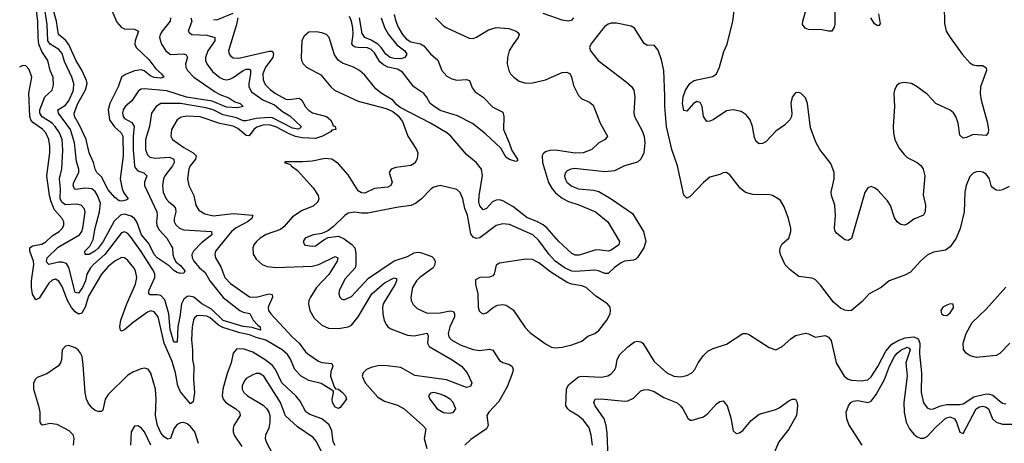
# Model space of a CAD drawing. Header units: inches. Extents: x 1843162 to 1959474, y 907081 to 1016326.
# Tile 498 of 656: x 1891112 to 1897100, y 1005341 to 1007919. Entities that reach past the tile are written whole.
import ezdxf

# ---------------------------------------------------------------- set-up
doc = ezdxf.new("R2010")
doc.units = ezdxf.units.IN
doc.header["$MEASUREMENT"] = 0
doc.layers.add('B8090', color=7, linetype='Continuous')

msp = doc.modelspace()

# ---------------------------------------------------------------- linework, layer by layer
at = {"layer": 'B8090', "color": 5}
for points, elevation in [([(1896734.4, 1008005.6), (1896735.6, 1007895.6), (1896747.1, 1007850), (1896770.2, 1007810), (1896843.5, 1007710), (1896890, 1007656.5), (1896910, 1007645.2), (1896930, 1007640.7), (1896970, 1007640.2), (1896990, 1007626), (1896992.7, 1007610), (1896955.8, 1007510), (1896952.7, 1007470), (1896959.1, 1007430), (1896996.7, 1007296.7), (1897004.1, 1007250), (1897002, 1007230), (1896990, 1007215.4), (1896910, 1007219.8), (1896870, 1007201.7), (1896850, 1007198.9), (1896830, 1007216), (1896818.4, 1007290), (1896804.9, 1007330), (1896790, 1007352.2), (1896770, 1007369.1), (1896683.9, 1007410), (1896630, 1007465.8), (1896570, 1007510.7), (1896534.7, 1007530), (1896490, 1007537.7), (1896460.4, 1007530), (1896444, 1007516), (1896431.3, 1007490), (1896428.7, 1007470), (1896432.9, 1007390), (1896424.8, 1007270), (1896426.6, 1007230), (1896435.2, 1007190), (1896458.6, 1007138.6), (1896490, 1007098), (1896510, 1007081), (1896570.4, 1007050), (1896594, 1007030), (1896607, 1007010), (1896617, 1006970), (1896606.9, 1006853.1), (1896620.3, 1006790), (1896619.5, 1006750), (1896608, 1006730), (1896550, 1006704.7), (1896510, 1006675.1), (1896490, 1006668), (1896470, 1006673.3), (1896450, 1006687.8), (1896432.6, 1006712.6), (1896408, 1006788), (1896390, 1006816.8), (1896330, 1006880.8), (1896310, 1006896.1), (1896290, 1006903.5), (1896270, 1006896.9), (1896252.3, 1006867.7), (1896170, 1006587.3), (1896150, 1006574.7), (1896130, 1006579.7), (1896080, 1006620), (1896071.8, 1006631.8), (1896067.8, 1006650), (1896073, 1006727), (1896069.3, 1006790), (1896049.1, 1006850), (1896046.9, 1006870), (1896065.2, 1006950), (1896065.8, 1006990), (1896044, 1007044), (1895978, 1007130), (1895953.2, 1007173.2), (1895922, 1007262), (1895903, 1007410), (1895890, 1007443.7), (1895864, 1007470), (1895850, 1007475.6), (1895830, 1007474.5), (1895810, 1007448.7), (1895802.4, 1007410), (1895808.2, 1007350), (1895805.5, 1007330), (1895796.3, 1007310), (1895763.4, 1007276.6), (1895710, 1007241.6), (1895650, 1007176.2), (1895630, 1007166), (1895610, 1007164.7), (1895590, 1007178), (1895581.4, 1007201.4), (1895568.9, 1007270), (1895554, 1007310), (1895530, 1007341.1), (1895499.9, 1007359.9), (1895450, 1007371.6), (1895410, 1007365.3), (1895330, 1007310.7), (1895310, 1007300.8), (1895290, 1007299.1), (1895270.5, 1007330.5), (1895261.7, 1007390), (1895250, 1007415.6), (1895230, 1007421.5), (1895210, 1007409.7), (1895170, 1007362.9), (1895150, 1007366), (1895142.9, 1007410), (1895147.3, 1007450), (1895161.6, 1007490), (1895187.7, 1007530), (1895210, 1007546.6), (1895230, 1007553.8), (1895327.1, 1007572.9), (1895350, 1007590.3), (1895367.2, 1007630), (1895395, 1007725), (1895414.6, 1007770), (1895448.7, 1007910), (1895458.5, 1007990)], 520), ([(1896068.6, 1008031.4), (1896068.9, 1007891.1), (1896066.2, 1007873.8), (1896050.6, 1007849.4), (1896030, 1007849), (1895990, 1007858.4), (1895910, 1007860.3), (1895888.3, 1007868.3), (1895873.5, 1007890), (1895874.2, 1007910), (1895902.8, 1008010)], 480), ([(1892152.6, 1007930), (1892159.5, 1007910), (1892137.3, 1007850), (1892141.9, 1007841.8), (1892158.8, 1007830), (1892250, 1007824.9), (1892297.8, 1007810), (1892298.1, 1007790), (1892256.8, 1007730), (1892242.4, 1007690), (1892242.8, 1007670), (1892250.1, 1007650), (1892284.2, 1007604.2), (1892330, 1007566.9), (1892350, 1007557.2), (1892370, 1007554), (1892390, 1007557.4), (1892410, 1007567.3), (1892470, 1007610.5), (1892490, 1007619.1), (1892510, 1007617.8), (1892516.4, 1007610), (1892516.5, 1007590), (1892504.4, 1007530), (1892504.9, 1007510), (1892520.7, 1007480.7), (1892590, 1007431), (1892660.9, 1007400.9), (1892710, 1007360.1), (1892754.3, 1007334.3), (1892823.2, 1007270), (1892818.7, 1007261.3), (1892806.3, 1007253.7), (1892770, 1007260.1), (1892650, 1007321.9), (1892630, 1007324.5), (1892550, 1007318.9), (1892490, 1007303.3), (1892470, 1007304.5), (1892430, 1007321.8), (1892350, 1007339.8), (1892288.4, 1007370), (1892243.8, 1007383.8), (1892090, 1007409.6), (1891970.8, 1007409.2), (1891941.1, 1007390), (1891913.1, 1007350), (1891901.7, 1007270), (1891877.1, 1007190), (1891877.5, 1007130), (1891890, 1007096.2), (1891903.6, 1007083.6), (1891935.8, 1007075.8), (1892023.5, 1007083.5), (1892048.5, 1007070), (1892051.2, 1007050), (1892041.2, 1007030), (1891994.2, 1006970), (1891985.7, 1006950), (1891979.6, 1006910), (1891985.1, 1006870), (1892003.5, 1006830), (1892018.7, 1006810), (1892047.7, 1006787.7), (1892059.6, 1006770), (1892060.6, 1006750), (1892050.8, 1006710), (1892050.8, 1006690.8), (1892060.6, 1006670), (1892084, 1006650), (1892110, 1006641.3), (1892278, 1006630), (1892279.7, 1006610), (1892218.5, 1006561.5), (1892168.3, 1006510), (1892159.2, 1006490), (1892161.6, 1006470), (1892171.3, 1006450), (1892205.1, 1006410), (1892240, 1006380), (1892268, 1006330), (1892348.5, 1006228.5), (1892450, 1006148.5), (1892470, 1006139.2), (1892510.9, 1006130.9), (1892530.8, 1006090), (1892559.6, 1006059.6), (1892574.7, 1006050), (1892576, 1006030), (1892525.2, 1006045.2), (1892470, 1006051.3), (1892350, 1006088), (1892277.8, 1006157.8), (1892219.9, 1006190), (1892170, 1006230.8), (1892143.9, 1006236.1), (1892130, 1006233.7), (1892110, 1006218), (1892095.4, 1006190), (1892086.3, 1006110), (1892073.5, 1006050), (1892070, 1005956), (1892050, 1005956.9), (1892027.1, 1006032.9), (1892018.3, 1006130), (1891994.9, 1006214.9), (1891970, 1006241), (1891950, 1006245.6), (1891905.5, 1006245.5), (1891896.3, 1006250), (1891897.7, 1006270), (1891934.5, 1006350), (1891933.8, 1006370), (1891925.9, 1006390), (1891850, 1006509.2), (1891790, 1006593.7), (1891770, 1006618.3), (1891750, 1006628.3), (1891730, 1006621.7), (1891630, 1006489.9), (1891560.1, 1006430), (1891543, 1006410), (1891520.7, 1006370), (1891511.2, 1006330), (1891494.8, 1006290), (1891470, 1006255), (1891450, 1006258.3), (1891446.2, 1006266.2), (1891411.3, 1006411.3), (1891396, 1006436), (1891370, 1006443.8), (1891350, 1006443.3), (1891290, 1006429.1), (1891279.3, 1006439.3), (1891275.3, 1006450), (1891279.4, 1006470), (1891345, 1006535), (1891475.5, 1006610), (1891488.8, 1006630), (1891495.2, 1006650), (1891510.4, 1006750), (1891504.2, 1006770), (1891485.1, 1006790), (1891456.4, 1006796.4), (1891390, 1006792.6), (1891370, 1006805.8), (1891357.4, 1006830), (1891359.9, 1006890), (1891354.7, 1006950), (1891367.9, 1007012.1), (1891375.1, 1007124.9), (1891369.2, 1007190), (1891354, 1007230), (1891328.1, 1007270), (1891308.8, 1007290), (1891248.7, 1007328.7), (1891234.6, 1007350), (1891234.9, 1007370), (1891264.6, 1007450), (1891309.3, 1007490.7), (1891316.9, 1007523.1), (1891314.9, 1007570), (1891297.5, 1007610), (1891282, 1007670), (1891245.9, 1007725.9), (1891228.1, 1007770), (1891223.5, 1007810), (1891222.9, 1007910), (1891213.3, 1007973.3)], 460), ([(1892029.1, 1007930), (1892027.8, 1007910), (1891978.1, 1007850), (1891966.4, 1007830), (1891961.4, 1007810), (1891975, 1007770), (1892000.6, 1007730), (1892030, 1007707.6), (1892110, 1007711.2), (1892125.1, 1007705.1), (1892131.6, 1007690), (1892119.5, 1007650), (1892121.6, 1007630), (1892132.3, 1007610), (1892170.1, 1007570.1), (1892300.3, 1007480.3), (1892330, 1007463.4), (1892383.3, 1007443.3), (1892420.1, 1007420.1), (1892452.4, 1007410), (1892470.6, 1007390), (1892437.3, 1007382.7), (1892370, 1007386.5), (1892282.9, 1007422.9), (1892127.2, 1007447.2), (1892006.3, 1007486.3), (1891870, 1007499.4), (1891850, 1007496.8), (1891834.3, 1007485.7), (1891794.1, 1007425.9), (1891753.1, 1007390), (1891740.7, 1007370), (1891738, 1007350), (1891741.8, 1007330), (1891750, 1007317.7), (1891792.9, 1007292.9), (1891808.9, 1007268.9), (1891801.5, 1007210), (1891801.8, 1007130), (1891810.5, 1007030.5), (1891815.8, 1007015.8), (1891830, 1007000.4), (1891866.4, 1006986.4), (1891884.1, 1006970), (1891871.8, 1006930), (1891870.8, 1006910), (1891945, 1006750), (1891948.6, 1006730), (1891943.6, 1006690), (1891946.5, 1006666.5), (1891960.4, 1006640.4), (1892006.1, 1006590), (1892037.7, 1006537.7), (1892041.5, 1006530), (1892042.7, 1006490), (1892049.5, 1006469.5), (1892064.2, 1006444.2), (1892090, 1006422.8), (1892115.8, 1006390), (1892110, 1006377), (1892090, 1006374), (1892070, 1006379.7), (1892050, 1006392.2), (1892020.5, 1006420.5), (1891947.3, 1006470), (1891929.6, 1006490), (1891897.7, 1006557.7), (1891852.5, 1006610), (1891824.8, 1006690), (1891809.3, 1006709.3), (1891790, 1006722.8), (1891750, 1006736.3), (1891724.7, 1006730), (1891686, 1006694), (1891619.2, 1006570), (1891590, 1006529.4), (1891569.1, 1006510), (1891533.8, 1006490), (1891509.9, 1006489.9), (1891507.2, 1006510), (1891538.1, 1006541.9), (1891558.9, 1006581.1), (1891571.2, 1006650), (1891597.8, 1006750), (1891602.5, 1006802.5), (1891585.9, 1006850), (1891570, 1006873.7), (1891550, 1006889.9), (1891513.7, 1006893.7), (1891450, 1006886.1), (1891444.4, 1006890), (1891436.9, 1006910), (1891440.9, 1006930), (1891472.5, 1006990), (1891470.9, 1007010), (1891456.5, 1007056.4), (1891445.7, 1007170), (1891421, 1007250), (1891348.1, 1007350), (1891344.6, 1007370), (1891390, 1007399.8), (1891413.6, 1007430), (1891438.7, 1007490), (1891441.2, 1007530), (1891429, 1007570), (1891385.1, 1007665.1), (1891370, 1007712.9), (1891350, 1007738), (1891297.9, 1007770), (1891283.4, 1007790), (1891279.4, 1007890), (1891266.9, 1007970)], 440), ([(1891666.7, 1007990), (1891703.5, 1007903.5), (1891730, 1007872.6), (1891750, 1007864.5), (1891810, 1007862.1), (1891834, 1007850), (1891813.9, 1007790), (1891812.9, 1007770), (1891820.9, 1007750), (1891897.4, 1007677.4), (1891939.5, 1007619.5), (1891974.6, 1007590), (1891988.2, 1007570), (1891970, 1007562.5), (1891930, 1007567.4), (1891910, 1007576.5), (1891868.4, 1007608.4), (1891850, 1007615), (1891810, 1007608.9), (1891754.6, 1007585.4), (1891731, 1007569), (1891710.1, 1007510), (1891659.3, 1007410), (1891650.4, 1007370), (1891657.2, 1007310), (1891687.5, 1007267.5), (1891728.9, 1007230), (1891738.1, 1007210), (1891740.7, 1007090), (1891723, 1006950), (1891734.6, 1006890), (1891745.5, 1006865.5), (1891771.5, 1006830), (1891760, 1006820), (1891730, 1006814.6), (1891717.3, 1006817.3), (1891690, 1006836.2), (1891650, 1006883.6), (1891610, 1006962.4), (1891581.5, 1006990), (1891570.5, 1007010), (1891561.5, 1007050), (1891535.2, 1007110), (1891516.1, 1007190), (1891476.5, 1007276.5), (1891445.8, 1007330), (1891443.4, 1007350), (1891465.8, 1007410), (1891511.9, 1007491.9), (1891521.3, 1007530), (1891518.3, 1007550), (1891490, 1007611.1), (1891453, 1007673), (1891410, 1007767.9), (1891390, 1007794.2), (1891348.3, 1007830), (1891335.1, 1007910), (1891312.6, 1007990)], 420), ([(1892290, 1007920.2), (1892310, 1007918.3), (1892410, 1007959.7)], 480), ([(1893389.2, 1007950), (1893397.1, 1007917.2), (1893414.4, 1007874.4), (1893439.9, 1007830), (1893463.2, 1007803.2), (1893490, 1007785.5), (1893550, 1007773), (1893570, 1007760.8), (1893610, 1007711.3), (1893653.9, 1007673.9), (1893679.5, 1007610), (1893710, 1007575.5), (1893739.6, 1007559.6), (1893770, 1007551.3), (1893830, 1007556.1), (1893848.4, 1007550), (1893863.9, 1007503.9), (1893881, 1007481), (1893930, 1007447.8), (1893990, 1007386.8), (1894050, 1007356.5), (1894056.5, 1007330), (1894053.3, 1007250), (1894089.2, 1007170), (1894104.2, 1007124.2), (1894138.9, 1007070), (1894138.9, 1007061.1), (1894130, 1007055.4), (1894090, 1007067.5), (1894070, 1007081.6), (1894037.4, 1007137.4), (1893944.4, 1007224.4), (1893866.6, 1007286.6), (1893774.3, 1007334.3), (1893670, 1007367.3), (1893630, 1007393.4), (1893609.2, 1007410), (1893586.9, 1007450), (1893570, 1007469.9), (1893509.7, 1007510), (1893439.4, 1007599.4), (1893410, 1007619), (1893350, 1007631), (1893323.9, 1007643.9), (1893303.1, 1007663.1), (1893270, 1007717.5), (1893250, 1007737.1), (1893227.7, 1007747.7), (1893170, 1007750.3), (1893152.8, 1007752.8), (1893140.5, 1007760.5), (1893131.5, 1007771.5), (1893139.7, 1007830), (1893138.8, 1007870), (1893130.4, 1007910.4), (1893118, 1007938)], 480), ([(1894480.9, 1007930), (1894465.8, 1007914.2), (1894449.5, 1007910.5), (1894410, 1007915.5), (1894296.2, 1007956.2)], 520), ([(1896335.5, 1007955.5), (1896345.1, 1007894.9), (1896336.4, 1007883.6), (1896330, 1007882.3), (1896310, 1007894.7), (1896287.7, 1007930)], 480), ([(1892437.7, 1007930), (1892430.1, 1007890.1), (1892382, 1007730), (1892385.8, 1007710), (1892396.3, 1007696.3), (1892410, 1007687.7), (1892445.5, 1007685.5), (1892628.2, 1007728.2), (1892648.5, 1007728.5), (1892655.2, 1007710), (1892650.4, 1007690), (1892607.6, 1007630), (1892590.5, 1007590), (1892592.6, 1007552.6), (1892605.3, 1007525.3), (1892635, 1007495), (1892668.1, 1007470), (1892730, 1007436.6), (1892750, 1007434), (1892810, 1007441.1), (1892817.4, 1007437.4), (1892828.6, 1007428.6), (1892849.4, 1007389.4), (1892868.4, 1007368.4), (1892893.2, 1007353.2), (1892977.4, 1007330), (1893001.5, 1007310), (1893016, 1007284), (1893016, 1007276), (1893031, 1007270), (1893034, 1007250), (1893010, 1007246), (1893002.6, 1007237.4), (1892954, 1007210), (1892910, 1007196.5), (1892830, 1007201.2), (1892790, 1007208.7), (1892750, 1007224.4), (1892670, 1007267.5), (1892630, 1007278.6), (1892590, 1007276.5), (1892554.1, 1007265.9), (1892536, 1007250), (1892508.3, 1007211.7), (1892490, 1007214.6), (1892437.6, 1007257.6), (1892410, 1007271.9), (1892330, 1007288), (1892210, 1007328.5), (1892130, 1007332.2), (1892094.6, 1007325.4), (1892069.2, 1007310), (1892035, 1007250), (1892030.2, 1007210.2), (1892041.7, 1007190), (1892110, 1007140.8), (1892166.2, 1007110), (1892185.7, 1007090), (1892181.9, 1007070), (1892148.3, 1007030), (1892140.4, 1007010), (1892132.9, 1006950), (1892140.6, 1006910), (1892170.2, 1006850), (1892182.2, 1006790), (1892200.6, 1006760.6), (1892238.6, 1006738.6), (1892290, 1006725.6), (1892410, 1006740.4), (1892530.4, 1006730), (1892523.2, 1006710), (1892496.6, 1006690), (1892427.6, 1006652.4), (1892399.7, 1006630), (1892302.2, 1006510), (1892299, 1006490), (1892302.8, 1006470), (1892335.7, 1006415.7), (1892359.3, 1006350), (1892393.6, 1006313.6), (1892510, 1006232.8), (1892550, 1006229.7), (1892630, 1006250.1), (1892647.4, 1006247.4), (1892649.3, 1006230), (1892623.6, 1006170), (1892625.3, 1006150), (1892639.1, 1006130), (1892769.6, 1005990), (1892812.5, 1005950), (1892850, 1005897.6), (1892864.9, 1005884.9), (1892930, 1005840.2), (1892950, 1005833.4), (1893010, 1005827.7), (1893015.6, 1005810), (1893003.6, 1005776.4), (1893002.5, 1005750), (1893025.3, 1005685.3), (1893033.4, 1005673.4), (1893050, 1005670.7), (1893074.6, 1005650), (1893092.8, 1005630), (1893099, 1005610), (1893061.1, 1005558.9), (1893050, 1005554), (1893030, 1005561.5), (1893014.9, 1005590), (1893012, 1005610), (1893021, 1005650), (1893019.4, 1005659.4), (1892945, 1005705), (1892870, 1005722.6), (1892824, 1005750), (1892784.6, 1005790), (1892756.7, 1005856.7), (1892741.1, 1005881.1), (1892709, 1005910), (1892608.1, 1005968.1), (1892550, 1005984.9), (1892510, 1006002.1), (1892450, 1006013.6), (1892346.3, 1006046.3), (1892320.7, 1006060.7), (1892270, 1006105.2), (1892250, 1006114.7), (1892210, 1006119.3), (1892190, 1006116.2), (1892175.5, 1006104.5), (1892168.1, 1006090), (1892160.4, 1006050), (1892155.8, 1005970), (1892163.5, 1005910), (1892163.4, 1005850), (1892170.7, 1005810), (1892168.8, 1005728.8), (1892174.5, 1005650), (1892167.2, 1005592.8), (1892150, 1005581.2), (1892090, 1005654.7), (1892072.8, 1005690), (1892059.2, 1005770), (1892039.1, 1005839.1), (1891990.7, 1005950), (1891953, 1006110), (1891930, 1006142.3), (1891910, 1006147.6), (1891890, 1006140.2), (1891802.6, 1006077.4), (1891750, 1006030.8), (1891730, 1006024), (1891725.3, 1006030), (1891721.2, 1006050), (1891727.1, 1006090), (1891763, 1006190), (1891815.3, 1006310), (1891824.6, 1006350), (1891816.7, 1006390), (1891805, 1006410), (1891770, 1006453.6), (1891750, 1006469), (1891730, 1006471.4), (1891690, 1006450.5), (1891650, 1006417.9), (1891608.6, 1006370), (1891530, 1006235.7), (1891510, 1006169.8), (1891490, 1006132.4), (1891470, 1006127.4), (1891450, 1006141.4), (1891427.3, 1006167.3), (1891402.4, 1006210), (1891370, 1006294.8), (1891350, 1006327.9), (1891330, 1006340.6), (1891310, 1006335), (1891290, 1006316.3), (1891230, 1006223.5), (1891210, 1006213.8), (1891190, 1006249.7), (1891183.7, 1006290), (1891183.2, 1006330), (1891198.3, 1006430), (1891196.3, 1006450), (1891173.5, 1006510), (1891173.6, 1006530), (1891190, 1006543.5), (1891246.1, 1006553.9), (1891270, 1006566.6), (1891310, 1006604.5), (1891351.6, 1006630), (1891372.3, 1006650), (1891381.1, 1006670), (1891381.1, 1006690), (1891369.9, 1006710), (1891323.1, 1006763.1), (1891302.7, 1006810), (1891292.8, 1006850), (1891277.2, 1006970), (1891295.4, 1007110), (1891295.4, 1007150), (1891288.2, 1007190), (1891270, 1007231.1), (1891250, 1007253.5), (1891192.7, 1007292.7), (1891179.7, 1007310), (1891172.8, 1007330), (1891168.2, 1007471.8), (1891185.6, 1007570), (1891170, 1007617), (1891150, 1007638.7), (1891130, 1007640.5), (1891110, 1007629.6)], 480), ([(1893641.1, 1007930), (1893690, 1007882.5), (1893710, 1007868.8), (1893845.9, 1007805.9), (1893870, 1007805.5), (1893890, 1007812.1), (1893962, 1007858), (1894010, 1007872.2), (1894085.7, 1007865.7), (1894130.3, 1007850), (1894141.3, 1007841.3), (1894150.2, 1007830), (1894143, 1007810), (1894110, 1007766.2), (1894089.6, 1007730), (1894078.8, 1007690), (1894077, 1007650), (1894085.9, 1007610), (1894097.1, 1007590), (1894116.2, 1007570), (1894150, 1007546), (1894190, 1007533.6), (1894230, 1007534.8), (1894310, 1007552.3), (1894410, 1007597.4), (1894439, 1007599), (1894459.6, 1007590), (1894468.7, 1007568.7), (1894479.2, 1007519.2), (1894510, 1007458), (1894530, 1007437.3), (1894576.5, 1007416.5), (1894598.9, 1007398.9), (1894645, 1007285), (1894687.4, 1007210), (1894672.7, 1007190), (1894633.4, 1007170), (1894591.8, 1007130), (1894538.4, 1007110), (1894490, 1007107.7), (1894370, 1007125.3), (1894336.6, 1007123.4), (1894310, 1007115.6), (1894296.1, 1007103.9), (1894289.1, 1007090.9), (1894290.8, 1007049.2), (1894327.9, 1006927.9), (1894349.2, 1006889.2), (1894370, 1006864.7), (1894410, 1006833.3), (1894450, 1006811.8), (1894512.4, 1006792.4), (1894612.9, 1006750), (1894689.6, 1006689.6), (1894760.2, 1006570), (1894754.8, 1006550), (1894710, 1006516.7), (1894690, 1006511.5), (1894630, 1006519.5), (1894610, 1006517.3), (1894514.3, 1006485.7), (1894490, 1006486.1), (1894470, 1006497.1), (1894390, 1006569.8), (1894319, 1006650), (1894295.9, 1006670), (1894261.2, 1006690), (1894195.9, 1006715.9), (1894110, 1006782.4), (1894050, 1006816.4), (1894030, 1006822.8), (1894010, 1006821.9), (1893987.5, 1006810), (1893950, 1006770.8), (1893930, 1006762.4), (1893910, 1006786.3), (1893905, 1006810), (1893906.2, 1006850), (1893925.5, 1006970), (1893919.8, 1007010), (1893890, 1007048), (1893830, 1007098.9), (1893734.5, 1007210), (1893710, 1007230.3), (1893610, 1007289.9), (1893425.6, 1007385.6), (1893403.1, 1007403.1), (1893380.5, 1007430), (1893310, 1007471.8), (1893278, 1007498), (1893210, 1007580.7), (1893178.9, 1007610), (1893141.7, 1007630), (1893075.3, 1007655.3), (1893051.5, 1007671.5), (1893025.8, 1007705.8), (1892993.7, 1007810), (1892976.8, 1007830), (1892950, 1007839.9), (1892914.3, 1007845.7), (1892870, 1007843.9), (1892841.4, 1007818.6), (1892826.9, 1007793.1), (1892822.7, 1007690), (1892825.6, 1007670), (1892834.9, 1007650), (1892856, 1007630), (1892943.1, 1007583.1), (1893003.2, 1007510), (1893026, 1007490), (1893170, 1007424.2), (1893339.8, 1007379.8), (1893380.5, 1007360.5), (1893414.5, 1007334.5), (1893440.6, 1007300.6), (1893473.4, 1007210), (1893524.8, 1007130), (1893532.4, 1007110), (1893530, 1007072.7), (1893514, 1007046), (1893490, 1007032.6), (1893400, 1007020), (1893370.2, 1007009.8), (1893359.1, 1006990), (1893377.7, 1006930), (1893370, 1006909.8), (1893350, 1006900.5), (1893270, 1006891.8), (1893210, 1006862.9), (1893190, 1006864.6), (1893170, 1006877.9), (1893110, 1006974.3), (1893050, 1007041.1), (1893010, 1007070.9), (1892970, 1007075.3), (1892890, 1007058), (1892834, 1007054), (1892725.4, 1007054.6), (1892722, 1007050), (1892758, 1007038), (1892762, 1007030), (1892800.6, 1007000.6), (1892896.1, 1006896.1), (1892926.1, 1006850), (1892930.8, 1006830), (1892925.5, 1006810), (1892896.6, 1006783.4), (1892830, 1006757.3), (1892770, 1006719.9), (1892720.1, 1006659.9), (1892697.9, 1006642.1), (1892610, 1006612.5), (1892575, 1006590), (1892551.1, 1006570), (1892536.6, 1006550), (1892529.5, 1006530), (1892532.5, 1006492.5), (1892550, 1006461.7), (1892585.7, 1006430), (1892617.2, 1006417.2), (1892670, 1006410.7), (1892890, 1006418.5), (1892931.5, 1006428.5), (1893030, 1006478.2), (1893047, 1006470), (1893042.7, 1006450), (1892992.3, 1006367.7), (1892917.6, 1006290), (1892880.5, 1006230), (1892870.9, 1006210), (1892867.8, 1006190), (1892875.9, 1006150), (1892903.7, 1006103.7), (1892950, 1006060.6), (1892990, 1006042.1), (1893050, 1006039.8), (1893110, 1006050.1), (1893130, 1006060.1), (1893170, 1006110.1), (1893253.3, 1006250), (1893330, 1006317.3), (1893390, 1006348.8), (1893403.5, 1006343.5), (1893403.6, 1006330), (1893394.8, 1006310), (1893322.2, 1006190), (1893318.5, 1006170), (1893320.6, 1006130), (1893328.7, 1006088.7), (1893341.7, 1006061.7), (1893350.2, 1006050), (1893370, 1006037.8), (1893470, 1005998.4), (1893510, 1005995.6), (1893590.9, 1006010.9), (1893595.9, 1005995.9), (1893591.7, 1005950), (1893602.4, 1005930), (1893741.1, 1005850), (1893799.1, 1005810), (1893832.3, 1005770), (1893861.5, 1005710), (1893852.6, 1005687.4), (1893830, 1005679.8), (1893706.8, 1005726.8), (1893514.4, 1005754.4), (1893430, 1005801.7), (1893330, 1005814.8), (1893290, 1005812.7), (1893250, 1005802.6), (1893220.2, 1005790), (1893199.8, 1005770), (1893195.5, 1005750), (1893212.5, 1005710), (1893290, 1005621.9), (1893330, 1005596.8), (1893410, 1005573.8), (1893450, 1005551.5), (1893564.6, 1005450), (1893581.1, 1005430), (1893571.5, 1005370), (1893588.9, 1005310)], 520), ([(1897130, 1006903.7), (1897090, 1006884.5), (1897070, 1006879.5), (1897050, 1006880.9), (1897022, 1006902), (1897009.5, 1006950), (1896990, 1006978.4), (1896970, 1006991.5), (1896950, 1006995.1), (1896930, 1006993.3), (1896910, 1006984.5), (1896890, 1006965.2), (1896868.9, 1006910), (1896860.9, 1006870), (1896856.5, 1006750), (1896831.9, 1006648.1), (1896807.2, 1006590), (1896770, 1006537.7), (1896742.7, 1006517.3), (1896670, 1006503.5), (1896630, 1006486), (1896590, 1006449.7), (1896530, 1006382.7), (1896495.4, 1006364.6), (1896399.3, 1006330), (1896350.2, 1006289.8), (1896278, 1006250), (1896235.9, 1006204.1), (1896170.2, 1006149.8), (1896150, 1006146.9), (1896130, 1006151.2), (1896104.2, 1006164.2), (1896061.1, 1006201.1), (1895983, 1006303), (1895950, 1006337.6), (1895930, 1006346), (1895850, 1006357), (1895797.7, 1006397.7), (1895767.6, 1006427.6), (1895739.7, 1006490), (1895735.6, 1006510), (1895737.6, 1006530), (1895750, 1006554.8), (1895789.3, 1006590), (1895802.7, 1006630), (1895802.7, 1006650), (1895786.6, 1006710), (1895760.7, 1006780.7), (1895738, 1006818), (1895725.2, 1006830), (1895690, 1006849.6), (1895673.7, 1006853.7), (1895570, 1006854.5), (1895527, 1006867), (1895494.5, 1006894.5), (1895430, 1006976), (1895410, 1006988.7), (1895390, 1006988), (1895370, 1006978), (1895310, 1006960.9), (1895270, 1006927.6), (1895190, 1006842.9), (1895170, 1006832.3), (1895151.2, 1006851.2), (1895111.7, 1007030), (1895077.4, 1007130), (1895045.8, 1007270), (1895034.4, 1007390), (1895035.7, 1007455.7), (1895028.4, 1007610), (1895014.2, 1007674.2), (1894994.5, 1007734.5), (1894970, 1007765.2), (1894930, 1007762.7), (1894910, 1007775.1), (1894850, 1007867), (1894830, 1007880.5), (1894742, 1007898), (1894710, 1007898.3), (1894690, 1007893), (1894670, 1007877.6), (1894650, 1007853.6), (1894585.5, 1007770), (1894576.3, 1007750), (1894583, 1007730), (1894630.2, 1007670.2), (1894800.4, 1007540.4), (1894832, 1007512), (1894846, 1007490), (1894853.1, 1007450), (1894846.7, 1007350), (1894850.4, 1007330), (1894898.6, 1007238.6), (1894909.2, 1007209.2), (1894913.8, 1007170), (1894906.9, 1007110), (1894890.3, 1007070), (1894870, 1007052.4), (1894790.7, 1007030), (1894730, 1006999.7), (1894670, 1006993.3), (1894486.6, 1007013.4), (1894462.8, 1007010), (1894440.7, 1006999.3), (1894430.3, 1006990), (1894424.9, 1006970), (1894428.3, 1006950), (1894440.2, 1006930), (1894470, 1006905.5), (1894510, 1006889.5), (1894602.5, 1006882.5), (1894634.1, 1006874.1), (1894709.2, 1006829.2), (1894839.3, 1006739.3), (1894904.9, 1006630), (1894919.1, 1006570), (1894907.1, 1006530), (1894870, 1006471.2), (1894858.4, 1006461.6), (1894844.1, 1006455.9), (1894790, 1006449.2), (1894770, 1006440.2), (1894728.3, 1006411.7), (1894690, 1006373.6), (1894670, 1006373.8), (1894631.8, 1006391.8), (1894610, 1006395.8), (1894490, 1006386.3), (1894470, 1006388.2), (1894430, 1006407), (1894369, 1006449), (1894332.1, 1006490), (1894270, 1006575.4), (1894233.3, 1006610), (1894090, 1006673.6), (1894050, 1006677.3), (1894010, 1006666.5), (1893910, 1006592.5), (1893887.2, 1006587.2), (1893870, 1006595), (1893856.1, 1006616.1), (1893834.6, 1006730), (1893819.4, 1006770), (1893807.6, 1006830), (1893790, 1006867.3), (1893770, 1006885.1), (1893670, 1006909.7), (1893630, 1006899.7), (1893614.9, 1006890), (1893553.4, 1006826.6), (1893519.3, 1006800.7), (1893491.6, 1006788.4), (1893403.6, 1006776.4), (1893230, 1006742.2), (1893190, 1006741.9), (1893150, 1006748.8), (1893110, 1006741), (1893090, 1006728.4), (1893020, 1006660), (1892985.4, 1006634.6), (1892950, 1006617.6), (1892898, 1006610), (1892870, 1006600.5), (1892848.2, 1006590), (1892835.5, 1006570), (1892844, 1006550), (1892850, 1006547.4), (1892890, 1006540.3), (1892910, 1006543.1), (1892960.6, 1006579.4), (1892987.2, 1006592.8), (1893050, 1006601.6), (1893085.8, 1006585.8), (1893131.1, 1006551.1), (1893150.1, 1006530.1), (1893156.6, 1006496.6), (1893157, 1006430), (1893151.9, 1006410), (1893090, 1006341), (1893054.9, 1006270), (1893053.1, 1006250), (1893059.5, 1006230), (1893070, 1006218.4), (1893077, 1006217), (1893090, 1006216), (1893130, 1006234.7), (1893233.4, 1006346.6), (1893390, 1006452.2), (1893470, 1006478.1), (1893510, 1006499.5), (1893530, 1006503.8), (1893550, 1006503.3), (1893617.5, 1006477.5), (1893628.7, 1006468.7), (1893638.4, 1006450), (1893636.3, 1006430), (1893625.5, 1006410), (1893544.4, 1006350), (1893525, 1006330), (1893501.6, 1006290), (1893491.1, 1006230), (1893493.4, 1006210), (1893505, 1006185), (1893530, 1006161.5), (1893590, 1006133.8), (1893670, 1006135.8), (1893730, 1006147.3), (1893750, 1006143.2), (1893757.1, 1006130), (1893756.5, 1006110), (1893727.6, 1006050), (1893717.6, 1006010), (1893721.7, 1005990), (1893738.8, 1005970), (1893790, 1005939.5), (1893870, 1005911.4), (1893910, 1005906.9), (1893970, 1005914), (1893988.4, 1005908.4), (1894030, 1005845.3), (1894050, 1005833.6), (1894090, 1005820.3), (1894107.8, 1005807.8), (1894112.6, 1005790), (1894108.2, 1005770), (1894075.6, 1005684.4), (1894025.4, 1005594.6), (1893965.2, 1005530), (1893953.1, 1005510), (1893960.3, 1005450), (1893950.4, 1005430), (1893855.1, 1005364.9), (1893818.3, 1005330)], 540), ([(1893310.4, 1007930), (1893330, 1007871), (1893354.7, 1007830), (1893405.6, 1007765.6), (1893453.8, 1007730), (1893466.9, 1007710), (1893454.8, 1007690), (1893430, 1007681.6), (1893390, 1007683.3), (1893364.6, 1007690), (1893338.4, 1007710), (1893309.6, 1007750), (1893289.4, 1007769.4), (1893250, 1007794.2), (1893209.9, 1007810), (1893195.6, 1007835.6), (1893179.1, 1007930)], 460), ([(1897133.7, 1005950), (1897072.9, 1005887.1), (1897050, 1005874.8), (1896930, 1005864.1), (1896892.8, 1005872.8), (1896868.7, 1005890), (1896852.2, 1005912.2), (1896849, 1005950), (1896867.1, 1006010), (1896904.4, 1006075.6), (1896990, 1006158), (1897108.4, 1006291.6)], 540), ([(1894595, 1005330), (1894587.6, 1005390), (1894574.6, 1005434.6), (1894541.4, 1005481.4), (1894505.3, 1005510), (1894458.2, 1005538.2), (1894444.8, 1005550), (1894433.4, 1005570), (1894437.2, 1005670), (1894450, 1005696.3), (1894510, 1005746), (1894530, 1005750.1), (1894650, 1005744.3), (1894688.2, 1005751.8), (1894710, 1005763.2), (1894730, 1005785.3), (1894738, 1005802), (1894746.3, 1005850), (1894760.3, 1005879.7), (1894810, 1005929.1), (1894850, 1005958), (1894870, 1005963.2), (1894890, 1005959), (1894902, 1005950), (1894970, 1005839), (1895047.2, 1005770), (1895090, 1005750.3), (1895130, 1005746.5), (1895170, 1005753.7), (1895199.5, 1005770), (1895216.9, 1005790), (1895237.7, 1005830), (1895270, 1005875.8), (1895297.7, 1005902.3), (1895330, 1005918), (1895410, 1005945.3), (1895510, 1006010.3), (1895530.3, 1006010.3), (1895544.4, 1006004.4), (1895670, 1005924), (1895710, 1005910.7), (1895750, 1005930.7), (1895802, 1005978), (1895830, 1005997.3), (1895890, 1006010.8), (1895910, 1006006.8), (1895950, 1005988), (1896010, 1005996.3), (1896030, 1005986.8), (1896046.4, 1005966.4), (1896077.6, 1005830), (1896125.2, 1005750), (1896150, 1005731.2), (1896170, 1005724.8), (1896230, 1005720.5), (1896270, 1005727.6), (1896290, 1005746.4), (1896330, 1005808.2), (1896378.6, 1005901.4), (1896416.4, 1005943.6), (1896453.7, 1005966.3), (1896496.5, 1005983.5), (1896550, 1005989.4), (1896576.2, 1005976.2), (1896587, 1005950), (1896584.9, 1005884.9), (1896596.6, 1005770), (1896593.4, 1005650), (1896608.5, 1005588.5), (1896630, 1005556.1), (1896650, 1005548.6), (1896670, 1005550.1), (1896711.6, 1005568.4), (1896750, 1005578.2), (1896830, 1005577), (1896850, 1005580.4), (1896915.4, 1005624.6), (1896990, 1005642.3), (1897010, 1005641.2), (1897030, 1005633.8), (1897070, 1005599), (1897090, 1005586.4), (1897110, 1005581.3)], 540), ([(1892200.2, 1005340.2), (1892176.8, 1005410), (1892150, 1005444.3), (1892130, 1005459.4), (1892110, 1005467.3), (1892090, 1005466.2), (1892070, 1005455.7), (1892048.6, 1005430), (1892030, 1005369.8), (1892010, 1005367.2), (1891990, 1005380.2), (1891970, 1005405.4), (1891950.3, 1005450), (1891937.2, 1005510), (1891942.1, 1005610), (1891937.3, 1005670), (1891910, 1005767.3), (1891892.2, 1005792.2), (1891870, 1005798.8), (1891850, 1005795.3), (1891803.7, 1005776.3), (1891770, 1005755.3), (1891650, 1005637.3), (1891630.8, 1005610), (1891617.2, 1005542.8), (1891610, 1005535.1), (1891590, 1005534.3), (1891570, 1005541.4), (1891550, 1005557.2), (1891527.9, 1005587.9), (1891518.1, 1005610), (1891510.4, 1005650), (1891498, 1005818), (1891490.8, 1005870), (1891482.4, 1005890), (1891467, 1005910), (1891450, 1005922.4), (1891410, 1005936.4), (1891390, 1005932.2), (1891369.2, 1005910), (1891366.3, 1005850), (1891359.5, 1005830), (1891347.3, 1005812.7), (1891276.9, 1005763.1), (1891218.8, 1005741.2), (1891206, 1005730), (1891195.2, 1005704.8), (1891195.3, 1005670), (1891227.1, 1005570), (1891234.9, 1005530), (1891234, 1005470), (1891239.8, 1005459.8), (1891250, 1005454), (1891297, 1005463), (1891336.7, 1005456.7), (1891410, 1005419.7), (1891434.4, 1005394.4), (1891440.2, 1005370), (1891437.1, 1005330)], 520), ([(1893030, 1005328), (1893018.9, 1005350), (1893010, 1005417.4), (1892993.6, 1005453.6), (1892950, 1005491), (1892876.1, 1005516.1), (1892852.8, 1005532.8), (1892817.3, 1005597.3), (1892792.2, 1005630), (1892706.6, 1005710), (1892667.3, 1005790), (1892650, 1005814.3), (1892605.6, 1005850), (1892530, 1005895.9), (1892470, 1005915.6), (1892430, 1005914.3), (1892410.8, 1005889.2), (1892397.7, 1005830), (1892373.7, 1005766.3), (1892346.9, 1005670), (1892343.5, 1005630), (1892349.4, 1005610), (1892365.2, 1005590), (1892427.2, 1005550), (1892448.4, 1005530), (1892451.9, 1005510), (1892414.8, 1005450), (1892410, 1005432.3), (1892409.5, 1005410), (1892415.3, 1005390), (1892462.5, 1005322.5)], 520), ([(1896236.4, 1005330), (1896155.4, 1005455.4), (1896141.6, 1005490), (1896139.1, 1005530), (1896151.8, 1005570), (1896166.2, 1005590), (1896181.6, 1005598.4), (1896210, 1005602.6), (1896270, 1005588.9), (1896290, 1005597.3), (1896321, 1005639), (1896371.1, 1005728.9), (1896401.3, 1005810), (1896433, 1005870), (1896447.7, 1005890), (1896470, 1005908.2), (1896510, 1005927.1), (1896520.6, 1005920.6), (1896526.6, 1005910), (1896501.8, 1005830), (1896508.8, 1005750), (1896489.7, 1005590.3), (1896490.1, 1005530.1), (1896503.5, 1005470), (1896522.4, 1005430), (1896550, 1005395.8), (1896570, 1005379.8), (1896590, 1005372.6), (1896610, 1005373.4), (1896630, 1005382.2), (1896682.1, 1005437.9), (1896745.1, 1005494.9), (1896770, 1005503.1), (1896797.3, 1005490), (1896809.6, 1005470), (1896830, 1005408), (1896850, 1005400.4), (1896929.5, 1005550), (1896950, 1005562.3), (1896970, 1005566.2), (1896990, 1005561.3), (1897002.9, 1005550), (1897028.7, 1005490), (1897050, 1005470.1), (1897090, 1005457.5), (1897150, 1005457.3)], 520), ([(1892955.4, 1005275.4), (1892914.3, 1005354.3), (1892896.7, 1005376.7), (1892801.9, 1005441.9), (1892728.4, 1005508.4), (1892697.3, 1005590), (1892597, 1005750), (1892570, 1005765.7), (1892550, 1005766.2), (1892530, 1005758.9), (1892490, 1005734.8), (1892478.5, 1005721.5), (1892464, 1005690), (1892464.6, 1005670), (1892474.7, 1005650), (1892497.7, 1005630), (1892593, 1005573), (1892615.2, 1005550), (1892626.5, 1005530), (1892632.4, 1005510), (1892632.6, 1005470), (1892626.5, 1005433.5), (1892606.7, 1005390), (1892605.3, 1005370), (1892611.7, 1005350), (1892670, 1005237.8)], 540), ([(1894690, 1005254), (1894685.3, 1005405.3), (1894679.4, 1005450), (1894665.8, 1005490), (1894611.7, 1005570), (1894603.9, 1005590), (1894611.1, 1005608.9), (1894647.5, 1005612.5), (1894790, 1005598.2), (1894810, 1005600.2), (1894844.6, 1005615.4), (1894890, 1005660.3), (1894910, 1005667.6), (1894932.3, 1005667.8), (1894970, 1005656.1), (1895030, 1005620.1), (1895110, 1005587.2), (1895130.1, 1005570.1), (1895144.2, 1005550), (1895174.3, 1005494.3), (1895190, 1005482.4), (1895202, 1005482), (1895270, 1005502), (1895296.5, 1005523.5), (1895350, 1005580.4), (1895370, 1005596.4), (1895390, 1005599.3), (1895415.3, 1005570), (1895436, 1005496), (1895450, 1005417.3), (1895470, 1005401.1), (1895490, 1005404.9), (1895510, 1005419.5), (1895561, 1005479), (1895610, 1005517.8), (1895710, 1005547.4), (1895730, 1005556.9), (1895790, 1005600.3), (1895810, 1005610.4), (1895830.4, 1005610), (1895840.3, 1005590), (1895842.4, 1005570), (1895835.8, 1005510), (1895790, 1005427.1), (1895727.9, 1005350), (1895694.5, 1005270)], 520), ([(1891909.8, 1005329.8), (1891870, 1005411.1), (1891850, 1005434.7), (1891830, 1005447.3), (1891810, 1005444.5), (1891789.3, 1005410.7), (1891784.9, 1005330)], 540)]:
    msp.add_lwpolyline(points, dxfattribs=dict(at, elevation=elevation))
for points, elevation in [([(1894190, 1006460.9), (1894030, 1006436.9), (1894010, 1006425.2), (1893997.6, 1006370), (1893990, 1006359.5), (1893970, 1006351.5), (1893910, 1006349.4), (1893884.9, 1006335.1), (1893883, 1006310), (1893898.7, 1006250), (1893900.3, 1006170), (1893907, 1006147), (1893916.7, 1006136.7), (1893930, 1006128.5), (1893950, 1006134.4), (1893991.8, 1006168.2), (1894018, 1006182), (1894050, 1006186.9), (1894070, 1006182.4), (1894112.6, 1006152.6), (1894185.8, 1006045.8), (1894214.8, 1006014.8), (1894310, 1005946.7), (1894346.1, 1005926.1), (1894370, 1005922.4), (1894410, 1005927), (1894470, 1005939.5), (1894530, 1005962), (1894567.1, 1005992.9), (1894610, 1006009.2), (1894633.1, 1006026.9), (1894683.5, 1006090), (1894702.4, 1006130), (1894705.6, 1006150), (1894702, 1006170), (1894686.6, 1006190), (1894616.3, 1006236.3), (1894556.3, 1006290), (1894530, 1006300.2), (1894470, 1006310.7), (1894440.5, 1006320.5), (1894342.7, 1006382.7), (1894270, 1006440.2), (1894230, 1006458.9)], 560), ([(1896770, 1006189), (1896750, 1006181.2), (1896726, 1006170), (1896719.8, 1006160.2), (1896714.8, 1006150), (1896718.8, 1006130), (1896730, 1006120.7), (1896750, 1006119.1), (1896770, 1006134.8), (1896790, 1006166), (1896788.4, 1006188.4)], 560), ([(1893630, 1005650.6), (1893610, 1005647), (1893598.7, 1005630), (1893606, 1005610), (1893650, 1005551.6), (1893690, 1005528.6), (1893730, 1005525), (1893750, 1005530.4), (1893764.4, 1005550), (1893748.8, 1005590), (1893730, 1005609.8), (1893696.4, 1005630), (1893670, 1005639.9)], 540)]:
    msp.add_lwpolyline(points, close=True, dxfattribs=dict(at, elevation=elevation))

doc.saveas('drawing.dxf')
